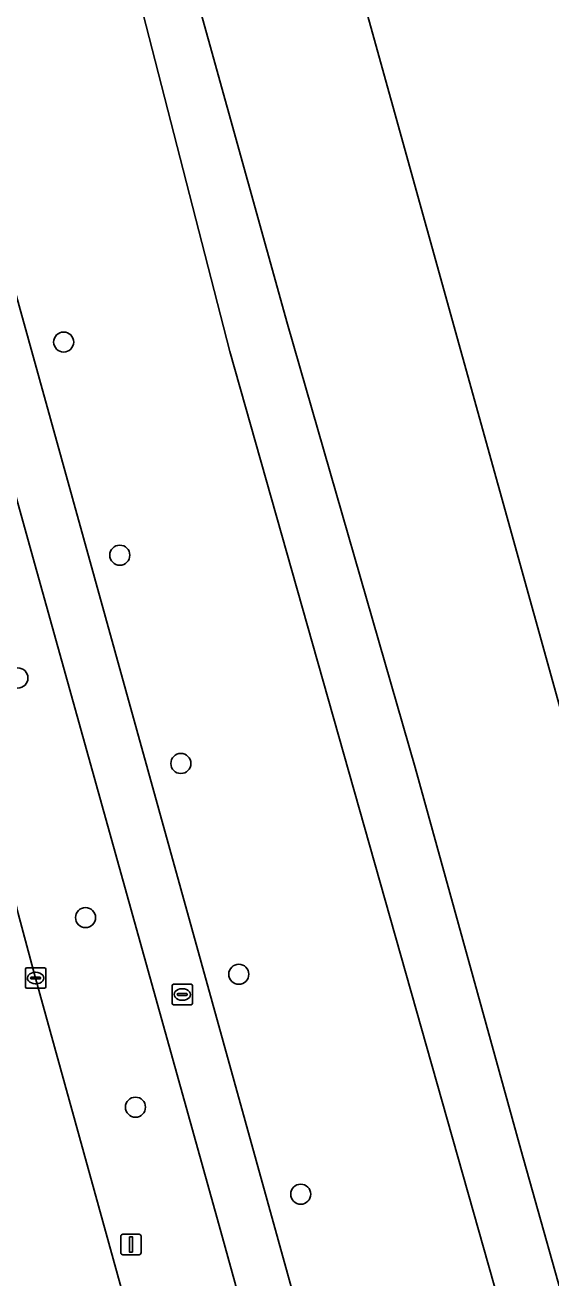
# Model space of a CAD drawing. Extents: x 158031 to 159244, y 380104 to 381214.
# Drawn here: x 159092.8 to 159118.4, y 380909.1 to 380970.2 of the extents above; entities that cross this region are included whole.
import ezdxf

# ---------------------------------------------------------------- set-up
doc = ezdxf.new("R2010")
doc.units = 0
for name, color, linetype in [('IMGEO_Berm_groen', 7, 'Continuous'), ('IMGEO_Boom', 7, 'Continuous'), ('IMGEO_Fietspad_open', 7, 'Continuous'), ('IMGEO_Groenvoorziening', 7, 'Continuous'), ('IMGEO_Kolk', 7, 'Continuous'), ('IMGEO_Lichtmast', 7, 'Continuous'), ('IMGEO_Oever', 7, 'Continuous'), ('IMGEO_Rijbaan_lokaal_gesloten', 7, 'Continuous'), ('IMGEO_Rioolput', 7, 'Continuous'), ('IMGEO_Waterloop', 7, 'Continuous')]:
    doc.layers.add(name, color=color, linetype=linetype)

msp = doc.modelspace()

# ---------------------------------------------------------------- linework, layer by layer
at = {"layer": 'IMGEO_Berm_groen'}
msp.add_lwpolyline([(159119.428, 380849.851), (159111.297, 380878.948), (159102.356, 380911.373), (159093.383, 380943.568), (159088.406, 380961.398), (159085.317, 380960.507), (159087.682, 380952.083), (159086.107, 380951.64), (159086.378, 380950.654), (159086.755, 380949.226), (159088.229, 380943.642), (159091.779, 380929.797), (159092.475, 380926.875), (159093.32, 380923.735), (159098.532, 380904.865), (159104.565, 380883.12), (159109.756, 380864.281)], dxfattribs=at)
at = {"layer": 'IMGEO_Boom'}
for centre in [(159094.687, 380954.755), (159097.423, 380944.357), (159092.458, 380938.37), (159100.399, 380934.201), (159095.752, 380926.682), (159103.223, 380923.918), (159098.186, 380917.436), (159106.242, 380913.192)]:
    msp.add_circle(centre, 0.489, dxfattribs=at)
at = {"layer": 'IMGEO_Fietspad_open'}
msp.add_lwpolyline([(159086.142, 380979.46), (159083.536, 380978.836), (159086.843, 380966.994), (159087.094, 380966.097), (159088.005, 380962.834), (159088.406, 380961.398), (159093.383, 380943.568), (159102.356, 380911.373), (159111.297, 380878.948), (159119.428, 380849.851), (159122.905, 380837.39), (159123.671, 380834.644), (159127.513, 380820.873), (159128.413, 380818.033), (159128.725, 380817.042), (159129.353, 380815.071), (159129.663, 380814.09), (159131.99, 380814.777), (159129.847, 380821.59), (159125.106, 380838.909)], close=True, dxfattribs=at)
at = {"layer": 'IMGEO_Groenvoorziening'}
msp.add_lwpolyline([(159086.142, 380979.46), (159125.106, 380838.909), (159133.504, 380844.163), (159133.375, 380844.629), (159132.786, 380844.954), (159131.956, 380846.552), (159128.855, 380857.251), (159125.518, 380869.885), (159121.569, 380885.907), (159115.909, 380907.9), (159102.788, 380954.289), (159097.489, 380974.942)], dxfattribs=at)
at = {"layer": 'IMGEO_Kolk'}
for p, q in [((159092.819, 380923.309), (159092.819, 380924.161)), ((159092.894, 380924.235), (159093.746, 380924.235)), ((159093.078, 380923.729), (159093.078, 380923.741)), ((159093.121, 380923.778), (159093.519, 380923.778)), ((159093.307, 380924.015), (159093.332, 380924.015)), ((159093.562, 380923.741), (159093.562, 380923.729)), ((159093.82, 380924.161), (159093.82, 380923.309)), ((159093.746, 380923.235), (159092.894, 380923.235)), ((159093.516, 380923.692), (159093.118, 380923.692)), ((159093.33, 380923.455), (159093.305, 380923.455))]:
    msp.add_line(p, q, dxfattribs=at)
for points in [[(159092.819, 380923.309), (159092.819, 380924.161)], [(159092.894, 380924.235), (159093.746, 380924.235)], [(159093.82, 380924.161), (159093.82, 380923.309)], [(159093.746, 380923.235), (159092.894, 380923.235)]]:
    msp.add_lwpolyline(points, dxfattribs=at)
for centre, radius, start, end in [((159092.896, 380924.159), 0.0765, 91.55205, 178.44795), ((159092.896, 380924.159), 0.0765, 91.55205, 178.44795), ((159093.118, 380923.738), 0.0403, 85.87752, 175.75265), ((159093.115, 380923.728), 0.0366, 178.93798, 274.71019), ((159093.519, 380923.735), 0.043, 264.86636, 352.45326), ((159093.523, 380923.74), 0.0386, 1.73085, 96.63898), ((159093.744, 380924.159), 0.0765, 1.55205, 88.44795), ((159093.744, 380924.159), 0.0765, 1.55205, 88.44795), ((159092.896, 380923.311), 0.0765, 181.55205, 268.44795), ((159092.896, 380923.311), 0.0765, 181.55205, 268.44795), ((159093.744, 380923.311), 0.0765, 271.55205, 358.44795), ((159093.744, 380923.311), 0.0765, 271.55205, 358.44795)]:
    msp.add_arc(centre, radius, start, end, dxfattribs=at)
for centre, major_axis, ratio, start_param, end_param in [((159093.306, 380923.735), (-0.387, 0.002), 0.722429, 4.712389, 7.853982), ((159093.331, 380923.735), (-0.39, 0.002), 0.717154, 1.570796, 4.712389)]:
    msp.add_ellipse(centre, major_axis=major_axis, ratio=ratio, start_param=start_param, end_param=end_param, dxfattribs=at)
at = {"layer": 'IMGEO_Lichtmast'}
for p, q in [((159097.47, 380910.342), (159097.47, 380911.142)), ((159097.47, 380911.142), (159097.47, 380910.342)), ((159097.57, 380911.242), (159098.36, 380911.242)), ((159098.36, 380911.242), (159097.57, 380911.242)), ((159098.46, 380911.142), (159098.46, 380910.342)), ((159098.46, 380910.342), (159098.46, 380911.142)), ((159098.36, 380910.242), (159097.57, 380910.242)), ((159097.57, 380910.242), (159098.36, 380910.242))]:
    msp.add_line(p, q, dxfattribs=at)
msp.add_lwpolyline([(159097.89, 380911.117), (159098.04, 380911.117), (159098.04, 380910.367), (159097.89, 380910.367), (159097.89, 380911.117)], dxfattribs=at)
for centre, start, end in [((159097.57, 380911.142), 90, 180), ((159097.57, 380911.142), 90, 180), ((159098.36, 380911.142), 0, 90), ((159098.36, 380911.142), 360, 90), ((159097.57, 380910.342), 180, 270), ((159097.57, 380910.342), 180, 270), ((159098.36, 380910.342), 270, 0), ((159098.36, 380910.342), 270, 0)]:
    msp.add_arc(centre, 0.1, start, end, dxfattribs=at)
at = {"layer": 'IMGEO_Oever'}
for points in [[(159097.489, 380974.942), (159102.788, 380954.289), (159115.909, 380907.9), (159121.569, 380885.907), (159125.518, 380869.885)], [(159130.925, 380865.842), (159126.959, 380880.404), (159122.27, 380896.511), (159116.966, 380915.374), (159111.82, 380934), (159105.601, 380955.619), (159100.728, 380973.186)]]:
    msp.add_lwpolyline(points, dxfattribs=at)
at = {"layer": 'IMGEO_Rijbaan_lokaal_gesloten'}
msp.add_lwpolyline([(159122.877, 380804.219), (159126.483, 380805.296), (159126.461, 380805.357), (159126.434, 380805.435), (159125.469, 380808.188), (159124.668, 380810.67), (159123.815, 380813.549), (159122.769, 380817.239), (159120.99, 380823.748), (159115.543, 380843.507), (159109.756, 380864.281), (159104.565, 380883.12), (159098.532, 380904.865), (159093.32, 380923.735), (159092.475, 380926.875), (159091.779, 380929.797), (159088.229, 380943.642), (159086.755, 380949.226), (159086.378, 380950.654), (159086.107, 380951.64), (159080.09, 380973.554), (159078.932, 380977.771), (159072.04, 380975.915), (159081.817, 380940.724)], dxfattribs=at)
at = {"layer": 'IMGEO_Rioolput'}
for p, q in [((159099.969, 380922.506), (159099.969, 380923.358)), ((159100.044, 380923.432), (159100.896, 380923.432)), ((159100.457, 380923.212), (159100.482, 380923.212)), ((159100.97, 380923.358), (159100.97, 380922.506)), ((159100.228, 380922.926), (159100.228, 380922.938)), ((159100.666, 380922.889), (159100.268, 380922.889)), ((159100.271, 380922.975), (159100.669, 380922.975)), ((159100.48, 380922.652), (159100.455, 380922.652)), ((159100.712, 380922.938), (159100.712, 380922.926)), ((159100.896, 380922.432), (159100.044, 380922.432))]:
    msp.add_line(p, q, dxfattribs=at)
for points in [[(159099.969, 380922.506), (159099.969, 380923.358)], [(159100.044, 380923.432), (159100.896, 380923.432)], [(159100.97, 380923.358), (159100.97, 380922.506)], [(159100.896, 380922.432), (159100.044, 380922.432)]]:
    msp.add_lwpolyline(points, dxfattribs=at)
for centre, radius, start, end in [((159100.046, 380923.356), 0.0765, 91.55205, 178.44795), ((159100.046, 380923.356), 0.0765, 91.55205, 178.44795), ((159100.894, 380923.356), 0.0765, 1.55205, 88.44795), ((159100.894, 380923.356), 0.0765, 1.55205, 88.44795), ((159100.046, 380922.508), 0.0765, 181.55205, 268.44795), ((159100.046, 380922.508), 0.0765, 181.55205, 268.44795), ((159100.268, 380922.935), 0.0403, 85.87752, 175.75265), ((159100.265, 380922.925), 0.0366, 178.93798, 274.71019), ((159100.669, 380922.932), 0.043, 264.86636, 352.45326), ((159100.673, 380922.937), 0.0386, 1.73085, 96.63898), ((159100.894, 380922.508), 0.0765, 271.55205, 358.44795), ((159100.894, 380922.508), 0.0765, 271.55205, 358.44795)]:
    msp.add_arc(centre, radius, start, end, dxfattribs=at)
for centre, major_axis, ratio, start_param, end_param in [((159100.456, 380922.932), (-0.387, 0.002), 0.722429, 4.712389, 7.853982), ((159100.481, 380922.932), (-0.39, 0.002), 0.717154, 1.570796, 4.712389)]:
    msp.add_ellipse(centre, major_axis=major_axis, ratio=ratio, start_param=start_param, end_param=end_param, dxfattribs=at)
at = {"layer": 'IMGEO_Waterloop'}
for points in [[(159237.448, 380464.211), (159243.523, 380494.187), (159235.614, 380522.021), (159170.246, 380752.074), (159169.614, 380754.299), (159160.368, 380787.585), (159129.863, 380897.406), (159100.14, 381004.411), (159063.316, 381136.982), (159052.501, 381214.188)], [(159100.728, 380973.186), (159105.601, 380955.619), (159111.82, 380934), (159116.966, 380915.374), (159122.27, 380896.511), (159126.959, 380880.404), (159130.925, 380865.842), (159133.056, 380858.404), (159133.882, 380854.322), (159134.035, 380852.502), (159134.873, 380849.176), (159135.877, 380846.128), (159137.773, 380840.488), (159138.873, 380835.994), (159140.235, 380830.612), (159141.9, 380825.464), (159143.776, 380819.552), (159145.969, 380812.878), (159154.754, 380780.168)]]:
    msp.add_lwpolyline(points, dxfattribs=at)

doc.saveas('drawing.dxf')
